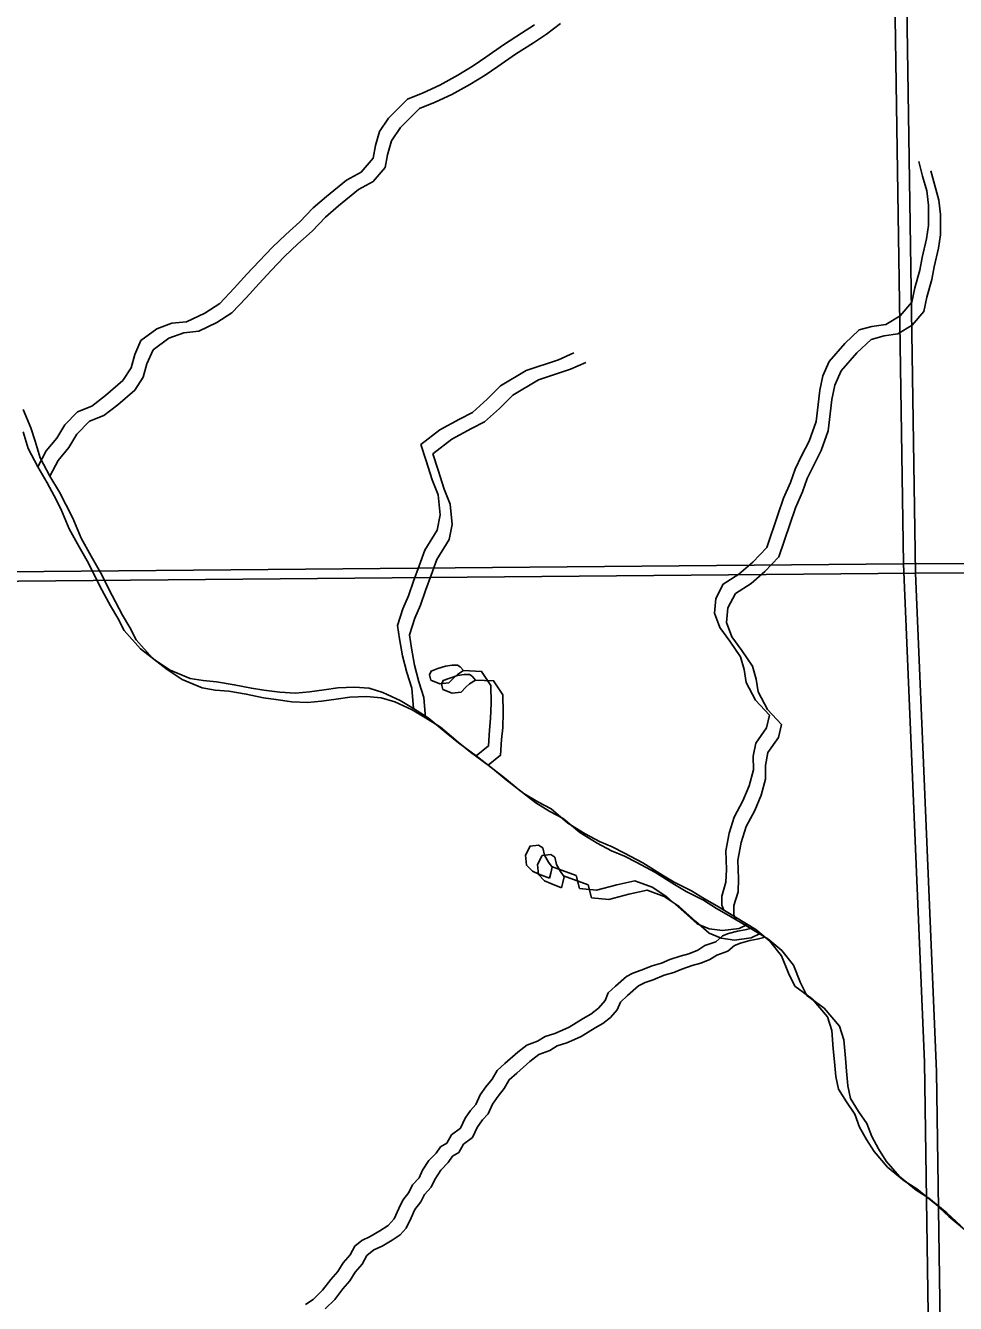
# Model space of a CAD drawing. Extents: x -21.1 to 50.3, y -4.9 to 22.1.
# Drawn here: x 46.473 to 47.215, y 16.088 to 17.109 of the extents above; entities that cross this region are included whole.
import ezdxf

# ---------------------------------------------------------------- set-up
doc = ezdxf.new("R2010")
doc.units = 0
for name, color, linetype in [('GM_X_Major_River', 7, 'Continuous'), ('GM_X_Minor_Lake', 7, 'Continuous'), ('GM_X_Minor_River', 7, 'Continuous'), ('GM_X_Section', 7, 'Continuous')]:
    doc.layers.add(name, color=color, linetype=linetype)

msp = doc.modelspace()

# ---------------------------------------------------------------- linework, layer by layer
at = {"layer": 'GM_X_Major_River'}
for points in [[(46.4708, 16.8023), (46.477, 16.7876), (46.4805, 16.777), (46.4844, 16.7637), (46.4921, 16.749), (46.4998, 16.7361), (46.5052, 16.7259), (46.5105, 16.7153), (46.5171, 16.6995), (46.5252, 16.6851), (46.5325, 16.6719), (46.5418, 16.6537), (46.5502, 16.6379), (46.556, 16.6281), (46.561, 16.6182), (46.574, 16.6035), (46.5859, 16.5945), (46.5977, 16.5866), (46.6137, 16.5799), (46.6243, 16.5781), (46.635, 16.5771), (46.649, 16.5749), (46.6627, 16.572), (46.6726, 16.5705)], [(46.4708, 16.7845), (46.4747, 16.7712), (46.4824, 16.7565), (46.4901, 16.7436), (46.4955, 16.7334), (46.5009, 16.7228), (46.5075, 16.707), (46.5156, 16.6926), (46.5229, 16.6794), (46.5321, 16.6612), (46.5406, 16.6454), (46.5464, 16.6356), (46.5514, 16.6257), (46.5644, 16.611), (46.5762, 16.602), (46.5881, 16.5941), (46.6041, 16.5874), (46.6147, 16.5856), (46.6253, 16.5846), (46.6394, 16.5824), (46.6531, 16.5795), (46.663, 16.578)], [(46.663, 16.578), (46.6759, 16.5763), (46.6884, 16.5756), (46.6994, 16.5768), (46.7111, 16.5784), (46.7221, 16.58), (46.7354, 16.5805), (46.7472, 16.5795), (46.7582, 16.5762), (46.7719, 16.5698), (46.7826, 16.5634), (46.7944, 16.5559), (46.8086, 16.5439), (46.8185, 16.536), (46.8326, 16.5255), (46.8456, 16.5154), (46.8567, 16.5064), (46.8708, 16.4955), (46.8819, 16.4887), (46.8925, 16.4831), (46.9059, 16.4718), (46.9196, 16.4632), (46.9311, 16.4572), (46.9413, 16.4528), (46.9512, 16.4479), (46.9657, 16.4401), (46.9814, 16.4303), (46.9909, 16.4247), (47.0046, 16.4176), (47.0149, 16.4112), (47.0248, 16.4056), (47.0397, 16.3966), (47.0561, 16.3869), (47.0672, 16.3775), (47.0764, 16.3658), (47.0822, 16.3518), (47.0872, 16.3416), (47.1009, 16.3315), (47.1132, 16.3171), (47.1167, 16.3062), (47.1179, 16.2914), (47.1188, 16.2811), (47.12, 16.2694), (47.122, 16.2592), (47.1285, 16.249), (47.135, 16.2392), (47.1389, 16.2289), (47.1443, 16.2191), (47.1505, 16.2093), (47.1612, 16.1969), (47.1745, 16.186), (47.1845, 16.1796), (47.199, 16.1679), (47.2101, 16.1574), (47.2242, 16.1458)], [(46.6726, 16.5705), (46.6855, 16.5688), (46.698, 16.5681), (46.709, 16.5693), (46.7208, 16.5709), (46.7318, 16.5725), (46.745, 16.573), (46.7568, 16.572), (46.7678, 16.5687), (46.7816, 16.5623), (46.7922, 16.5559), (46.8041, 16.5484), (46.8182, 16.5364), (46.8281, 16.5285), (46.8422, 16.518), (46.8552, 16.5079), (46.8663, 16.4989), (46.8804, 16.488), (46.8915, 16.4812), (46.9022, 16.4756), (46.9155, 16.4643), (46.9293, 16.4557), (46.9407, 16.4497), (46.951, 16.4453), (46.9609, 16.4404), (46.9754, 16.4326), (46.991, 16.4228), (47.0005, 16.4172), (47.0142, 16.4101), (47.0245, 16.4037), (47.0344, 16.3981), (47.0493, 16.3891), (47.0657, 16.3794), (47.0768, 16.37), (47.086, 16.3583), (47.0918, 16.3443), (47.0968, 16.3341), (47.1105, 16.324), (47.1228, 16.3096), (47.1263, 16.2987), (47.1276, 16.2839), (47.1284, 16.2736), (47.1296, 16.2619), (47.1316, 16.2517), (47.1381, 16.2415), (47.1447, 16.2317), (47.1486, 16.2214), (47.1539, 16.2116), (47.1601, 16.2018), (47.1708, 16.1894), (47.1842, 16.1785), (47.1941, 16.1721), (47.2086, 16.1604), (47.2197, 16.1499)]]:
    msp.add_lwpolyline(points, dxfattribs=at)
at = {"layer": 'GM_X_Minor_Lake'}
for points in [[(46.8199, 16.5966), (46.8176, 16.5981), (46.8134, 16.598), (46.8081, 16.5972), (46.8021, 16.5952), (46.7968, 16.5933), (46.7953, 16.5902), (46.7965, 16.5861), (46.8037, 16.5831), (46.8109, 16.584), (46.8147, 16.5878), (46.8177, 16.5905), (46.8226, 16.5936)], [(46.8226, 16.5936), (46.8199, 16.5966)], [(46.8295, 16.5891), (46.8272, 16.5906), (46.8231, 16.5905), (46.8178, 16.5897), (46.8117, 16.5877), (46.8064, 16.5858), (46.8049, 16.5827), (46.8061, 16.5786), (46.8134, 16.5756), (46.8206, 16.5765), (46.8243, 16.5803), (46.8273, 16.583), (46.8322, 16.5861)], [(46.8322, 16.5861), (46.8295, 16.5891)], [(46.8912, 16.4277), (46.8923, 16.4319), (46.8934, 16.4365), (46.8903, 16.4406), (46.8872, 16.4463), (46.886, 16.452), (46.8825, 16.4542), (46.8757, 16.4534), (46.872, 16.4461), (46.8729, 16.4382), (46.8775, 16.4333), (46.8828, 16.4311)], [(46.9008, 16.4202), (46.9019, 16.4244), (46.903, 16.429), (46.8999, 16.4331), (46.8968, 16.4388), (46.8956, 16.4445), (46.8922, 16.4467), (46.8854, 16.4459), (46.8816, 16.4386), (46.8825, 16.4307), (46.8871, 16.4258), (46.8924, 16.4236)], [(46.8828, 16.4311), (46.8912, 16.4277)], [(46.8924, 16.4236), (46.9008, 16.4202)]]:
    msp.add_lwpolyline(points, dxfattribs=at)
at = {"layer": 'GM_X_Minor_River'}
for points in [[(46.4824, 16.7565), (46.4893, 16.7691), (46.4976, 16.7794), (46.504, 16.7901), (46.5143, 16.8004), (46.5257, 16.805), (46.5366, 16.8134), (46.5503, 16.8253), (46.5571, 16.8356), (46.5601, 16.8462), (46.5649, 16.8573), (46.5775, 16.8668), (46.5896, 16.8711), (46.6014, 16.8723), (46.6158, 16.8792), (46.628, 16.8869), (46.6393, 16.8991), (46.6495, 16.9105), (46.6594, 16.9208), (46.67, 16.9319), (46.6806, 16.9422), (46.6919, 16.9522), (46.7025, 16.9633), (46.7131, 16.9724), (46.729, 16.9854), (46.7408, 16.992), (46.7503, 17.003), (46.7521, 17.0133), (46.7555, 17.0243), (46.7626, 17.035), (46.7778, 17.0503), (46.7903, 17.0553), (46.8036, 17.0614), (46.818, 17.0695), (46.8302, 17.0768), (46.8404, 17.0837), (46.8544, 17.0936), (46.8688, 17.1028), (46.8791, 17.1097)], [(46.4921, 16.749), (46.4989, 16.7616), (46.5073, 16.7719), (46.5137, 16.7826), (46.5239, 16.7929), (46.5353, 16.7975), (46.5463, 16.8059), (46.5599, 16.8178), (46.5667, 16.8281), (46.5697, 16.8387), (46.5746, 16.8498), (46.5871, 16.8593), (46.5992, 16.8636), (46.611, 16.8648), (46.6255, 16.8717), (46.6376, 16.8794), (46.649, 16.8916), (46.6592, 16.903), (46.669, 16.9133), (46.6796, 16.9244), (46.6902, 16.9347), (46.7016, 16.9447), (46.7122, 16.9558), (46.7228, 16.9649), (46.7387, 16.9779), (46.7504, 16.9845), (46.7599, 16.9955), (46.7617, 17.0058), (46.7651, 17.0168), (46.7723, 17.0275), (46.7874, 17.0428), (46.8, 17.0478), (46.8132, 17.0539), (46.8277, 17.062), (46.8398, 17.0693), (46.85, 17.0762), (46.8641, 17.0861), (46.8785, 17.0953), (46.8887, 17.1022), (46.9001, 17.1106)], [(47.0305, 16.4022), (47.0288, 16.4061), (47.0288, 16.4135), (47.0321, 16.4245), (47.0325, 16.4348), (47.032, 16.4496), (47.0346, 16.4637), (47.0387, 16.4766), (47.0455, 16.4895), (47.0507, 16.5017), (47.0541, 16.5143), (47.054, 16.5253), (47.0559, 16.5356), (47.0646, 16.5478), (47.0668, 16.558), (47.0557, 16.5701), (47.0484, 16.5842), (47.0468, 16.5944), (47.0437, 16.6046), (47.0352, 16.6171), (47.0272, 16.6281), (47.0229, 16.6395), (47.024, 16.6513), (47.03, 16.6627), (47.0425, 16.6707), (47.0535, 16.6803), (47.0649, 16.6921), (47.0735, 16.718), (47.078, 16.7313), (47.0836, 16.7439), (47.0874, 16.7546), (47.0926, 16.7652), (47.0987, 16.777), (47.1043, 16.7926), (47.1057, 16.8063), (47.1072, 16.8177), (47.1094, 16.8291), (47.1147, 16.8406), (47.1272, 16.8551), (47.1385, 16.8658), (47.1488, 16.8685), (47.1598, 16.8701), (47.1712, 16.877), (47.1806, 16.888), (47.1829, 16.8994), (47.187, 16.9135), (47.1888, 16.9238), (47.1922, 16.9386), (47.194, 16.9493), (47.1939, 16.9656), (47.1927, 16.977), (47.1892, 16.9887), (47.1861, 17.0005)], [(47.0401, 16.3947), (47.0384, 16.3986), (47.0384, 16.406), (47.0418, 16.417), (47.0421, 16.4273), (47.0416, 16.4421), (47.0442, 16.4562), (47.0483, 16.4691), (47.0551, 16.482), (47.0604, 16.4942), (47.0637, 16.5068), (47.0637, 16.5178), (47.0655, 16.5281), (47.0742, 16.5403), (47.0764, 16.5505), (47.0653, 16.5626), (47.058, 16.5767), (47.0564, 16.5869), (47.0533, 16.5971), (47.0449, 16.6096), (47.0368, 16.6206), (47.0326, 16.632), (47.0336, 16.6438), (47.0397, 16.6552), (47.0522, 16.6632), (47.0632, 16.6728), (47.0745, 16.6846), (47.0831, 16.7105), (47.0876, 16.7238), (47.0933, 16.7364), (47.097, 16.7471), (47.1023, 16.7577), (47.1083, 16.7695), (47.1139, 16.7851), (47.1154, 16.7988), (47.1168, 16.8102), (47.1191, 16.8216), (47.1243, 16.8331), (47.1368, 16.8476), (47.1482, 16.8583), (47.1584, 16.861), (47.1694, 16.8626), (47.1808, 16.8695), (47.1903, 16.8805), (47.1925, 16.8919), (47.1966, 16.906), (47.1985, 16.9163), (47.2018, 16.9311), (47.2036, 16.9418), (47.2035, 16.9581), (47.2023, 16.9695), (47.1989, 16.9812), (47.1957, 16.993)], [(46.7826, 16.5634), (46.7812, 16.5796), (46.7773, 16.5921), (46.7738, 16.6054), (46.7714, 16.6191), (46.7699, 16.6297), (46.774, 16.643), (46.7785, 16.6533), (46.7826, 16.6651), (46.7871, 16.6773), (46.7916, 16.6899), (46.8014, 16.7059), (46.804, 16.718), (46.8024, 16.734), (46.7974, 16.7461), (46.7927, 16.7613), (46.7885, 16.7742), (46.8036, 16.786), (46.8192, 16.7945), (46.8298, 16.7999), (46.8415, 16.8106), (46.8521, 16.8212), (46.8726, 16.8335), (46.8985, 16.842), (46.9106, 16.8474)], [(46.7922, 16.5559), (46.7908, 16.5721), (46.7869, 16.5846), (46.7834, 16.5979), (46.7811, 16.6116), (46.7795, 16.6222), (46.7836, 16.6355), (46.7881, 16.6458), (46.7922, 16.6576), (46.7967, 16.6698), (46.8012, 16.6824), (46.811, 16.6984), (46.8136, 16.7105), (46.812, 16.7265), (46.807, 16.7386), (46.8024, 16.7538), (46.7981, 16.7667), (46.8133, 16.7785), (46.8288, 16.787), (46.8394, 16.7923), (46.8512, 16.8031), (46.8618, 16.8137), (46.8823, 16.826), (46.9081, 16.8345), (46.9203, 16.8399)], [(46.8326, 16.5255), (46.8426, 16.5335), (46.8432, 16.546), (46.8442, 16.5555), (46.8445, 16.5676), (46.8443, 16.5817), (46.837, 16.593), (46.8226, 16.5936)], [(46.8422, 16.518), (46.8522, 16.526), (46.8528, 16.5385), (46.8539, 16.548), (46.8541, 16.5601), (46.854, 16.5742), (46.8466, 16.5855), (46.8322, 16.5861)], [(47.0494, 16.3909), (47.0426, 16.3876), (47.0293, 16.386), (47.0187, 16.3874), (47.0091, 16.3914), (46.9984, 16.4008), (46.985, 16.4128), (46.9732, 16.4206), (46.9595, 16.4258), (46.9451, 16.4226), (46.9288, 16.4183), (46.9152, 16.4196), (46.9124, 16.4299), (46.8929, 16.4371)], [(47.059, 16.3834), (47.0522, 16.3801), (47.0389, 16.3784), (47.0283, 16.3799), (47.0188, 16.3839), (47.0081, 16.3933), (46.9947, 16.4053), (46.9828, 16.4131), (46.9691, 16.4183), (46.9547, 16.4151), (46.9385, 16.4108), (46.9248, 16.4121), (46.922, 16.4224), (46.9025, 16.4296)], [(47.0538, 16.3882), (47.0476, 16.3866), (47.0415, 16.3854), (47.0343, 16.3835), (47.0293, 16.3816), (47.024, 16.377), (47.0153, 16.3739), (47.0096, 16.3704), (47.0024, 16.3674), (46.9955, 16.3654), (46.9872, 16.3627), (46.9807, 16.36), (46.9731, 16.3577), (46.9644, 16.3542), (46.9579, 16.3519), (46.9526, 16.3492), (46.9439, 16.3416), (46.9382, 16.3362), (46.9356, 16.3301), (46.9303, 16.324), (46.9242, 16.3191), (46.9182, 16.3156), (46.9068, 16.3087), (46.9015, 16.3064), (46.8954, 16.3037), (46.8878, 16.3014), (46.8817, 16.2976), (46.873, 16.2945), (46.8658, 16.2887), (46.8556, 16.2796), (46.8495, 16.2742), (46.8454, 16.2673), (46.8404, 16.2612), (46.8359, 16.2548), (46.8325, 16.2471), (46.828, 16.2422), (46.8238, 16.2361), (46.8201, 16.2281), (46.8129, 16.2227), (46.8091, 16.2162), (46.8042, 16.2132), (46.8008, 16.2082), (46.7947, 16.2021), (46.7898, 16.1945), (46.7872, 16.1884), (46.7819, 16.1827), (46.7789, 16.1766), (46.774, 16.1705), (46.771, 16.164), (46.7672, 16.1556), (46.7623, 16.1503), (46.7558, 16.1461), (46.7479, 16.1414), (46.7414, 16.1384), (46.7357, 16.1338), (46.732, 16.1269), (46.7263, 16.1204), (46.7221, 16.1136), (46.7165, 16.1071), (46.71, 16.0987), (46.7025, 16.0911), (46.6964, 16.0872)], [(47.0635, 16.3807), (47.0572, 16.3791), (47.0511, 16.3779), (47.0439, 16.376), (47.039, 16.3741), (47.0337, 16.3695), (47.0249, 16.3664), (47.0192, 16.3629), (47.012, 16.3599), (47.0052, 16.3579), (46.9968, 16.3552), (46.9904, 16.3525), (46.9828, 16.3502), (46.974, 16.3467), (46.9676, 16.3444), (46.9623, 16.3417), (46.9535, 16.3341), (46.9479, 16.3287), (46.9452, 16.3226), (46.9399, 16.3165), (46.9339, 16.3116), (46.9278, 16.3081), (46.9164, 16.3012), (46.9111, 16.2989), (46.905, 16.2962), (46.8974, 16.2939), (46.8914, 16.2901), (46.8826, 16.287), (46.8754, 16.2812), (46.8652, 16.2721), (46.8591, 16.2667), (46.855, 16.2598), (46.8501, 16.2537), (46.8456, 16.2473), (46.8422, 16.2396), (46.8376, 16.2347), (46.8335, 16.2286), (46.8297, 16.2206), (46.8225, 16.2152), (46.8187, 16.2087), (46.8138, 16.2057), (46.8104, 16.2007), (46.8044, 16.1946), (46.7995, 16.187), (46.7968, 16.1809), (46.7915, 16.1752), (46.7885, 16.1691), (46.7836, 16.163), (46.7806, 16.1565), (46.7768, 16.1481), (46.7719, 16.1428), (46.7655, 16.1386), (46.7575, 16.1339), (46.751, 16.1309), (46.7454, 16.1263), (46.7416, 16.1194), (46.7359, 16.1129), (46.7318, 16.1061), (46.7261, 16.0996), (46.7197, 16.0912), (46.7121, 16.0836)]]:
    msp.add_lwpolyline(points, dxfattribs=at)
at = {"layer": 'GM_X_Section'}
for points in [[(47.1584, 17.6908), (48.171, 17.7091), (48.1855, 16.6839), (47.1739, 16.679)], [(47.168, 17.6833), (48.1806, 17.7016), (48.1952, 16.6764), (47.1836, 16.6715)], [(46.1737, 17.6801), (47.1584, 17.6908), (47.1739, 16.679), (46.1885, 16.6701)], [(46.1834, 17.6726), (47.168, 17.6833), (47.1836, 16.6715), (46.1982, 16.6626)], [(47.1739, 16.679), (48.1855, 16.6839), (48.1977, 15.669), (47.1998, 15.6592), (47.1908, 16.2808)], [(46.1885, 16.6701), (47.1739, 16.679), (47.1908, 16.2808), (47.1998, 15.6592), (46.2007, 15.6608)], [(47.1836, 16.6715), (48.1952, 16.6764), (48.2073, 15.6615), (47.2094, 15.6517), (47.2004, 16.2733)], [(46.1982, 16.6626), (47.1836, 16.6715), (47.2004, 16.2733), (47.2094, 15.6517), (46.2103, 15.6533)]]:
    msp.add_lwpolyline(points, close=True, dxfattribs=at)

doc.saveas('drawing.dxf')
